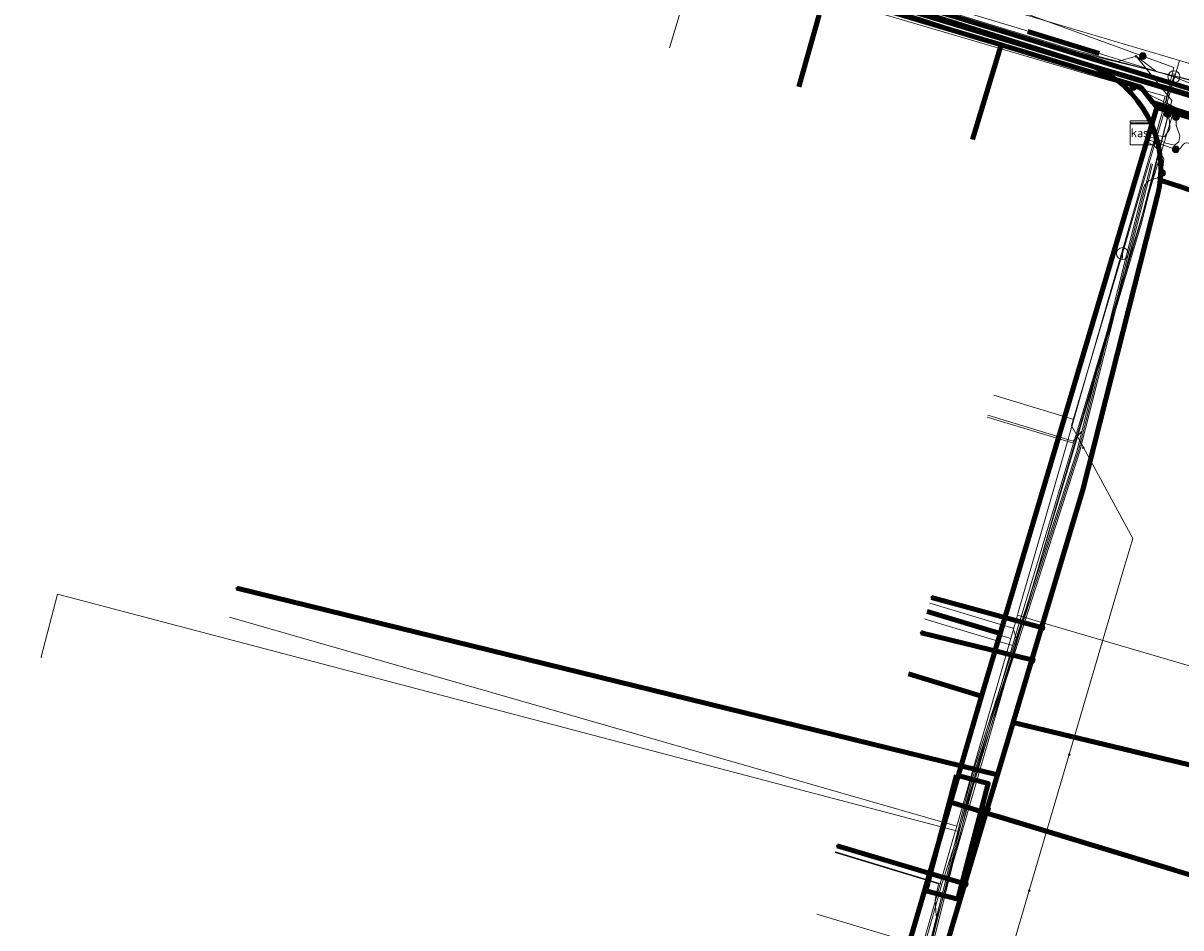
# Model space of a CAD drawing. Extents: x 152558 to 154479, y 462974 to 463683.
# Tile 522 of 638: x 153955 to 153993, y 463363 to 463393. Entities that reach past the tile are written whole.
import ezdxf
from ezdxf.enums import TextEntityAlignment as Align
from ezdxf.lldxf.tags import DXFTag

# ---------------------------------------------------------------- set-up
doc = ezdxf.new("R2010")
doc.units = 0
doc.header["$LTSCALE"] = 0.2
doc.layers.get('0').update_dxf_attribs({"linetype": 'CONTINUOUS'})
for name, color, linetype, lineweight in [('B-RO-KL-DATA_COAXIAAL_17_ZIGGO BV-G', 90, 'KL-DATA-N', 18), ('B-RO-KL-DATA_COAXIAAL_7_ZIGGO BV-G', 90, 'KL-DATA-N', 18), ('B-RO-KL-DATA_DUCT_ZIGGO BV-G', 90, 'CONTINUOUS', 100), ('B-RO-KL-DATA_EUROFIBER NEDERLAND BV-G', 90, 'KL-DATA-N', 18), ('B-RO-KL-DATA_HULPSTUK_EUROFIBER NEDERLAND BV-S', 90, 'CONTINUOUS', 25), ('B-RO-KL-DATA_HULPSTUK_KPN BV-S', 90, 'CONTINUOUS', 25), ('B-RO-KL-DATA_KABELBED_KPN BV-G', 90, 'CONTINUOUS', 100), ('B-RO-KL-DATA_KABELBED_ZIGGO BV-G', 90, 'CONTINUOUS', 100), ('B-RO-KL-DATA_MANTELBUIS_PVC_1_KPN BV-G', 90, 'CONTINUOUS', 100), ('B-RO-KL-DATA_MANTELBUIS_ZIGGO BV-G', 90, 'CONTINUOUS', 100), ('B-RO-KL-DATA_REGGEFIBER OPERATOR BV-G', 90, 'KL-DATA-N', 18), ('B-RO-KL-ET_LS_400 V_STEDIN NETBEHEER BV-G', 190, 'KL-LS-N', 18), ('B-RO-KL-ET_LS_HULPSTUK_STEDIN NETBEHEER BV-S', 190, 'CONTINUOUS', 25), ('B-RO-KL-ET_LS_MANTELBUIS_PVC_125_STEDIN NETBEHEER BV-G', 190, 'CONTINUOUS', 100), ('B-RO-KL-GAS_LD_HULPSTUK_STEDIN NETBEHEER BV-S', 50, 'CONTINUOUS', 25), ('B-RO-KL-GAS_LD_MANTELBUIS_ASBESTCEMENT_292_STEDIN NETBEHEER BV-G', 50, 'CONTINUOUS', 100), ('B-RO-KL-GAS_LD_PE_32_0.1 BAR_STEDIN NETBEHEER BV-G', 50, 'KL-GAS-LD-N', 18), ('B-RO-KL-GAS_LD_PE_40_0.1 BAR_STEDIN NETBEHEER BV-G', 50, 'KL-GAS-LD-N', 18), ('B-RO-KL-GAS_LD_PVC_110_0.1 BAR_STEDIN NETBEHEER BV-G', 50, 'KL-GAS-LD-N', 18), ('B-RO-KL-GAS_LD_PVC_160_0.1 BAR_STEDIN NETBEHEER BV-G', 50, 'KL-GAS-LD-N', 18), ('B-RO-KL-GAS_LD_PVC_63_0.1 BAR_STEDIN NETBEHEER BV-G', 50, 'KL-GAS-LD-N', 18), ('B-RO-KL-WATER_150_VITENS-G', 170, 'KL-WATER-N', 18), ('B-RO-KL-WATER_HULPSTUK_VITENS-S', 170, 'CONTINUOUS', 25)]:
    doc.layers.add(name, color=color, linetype=linetype, lineweight=lineweight)
doc.styles.add('NLCS-ISO', font='NLCS-ISO.ttf')
tags = doc.linetypes.add('KL-DATA-N', pattern='A,4,-1,[101,NLCS.SHX,S=0.5,R=0,X=0,Y=0],-1,4,-1,["D",Standard,S=1,R=0,X=-0.25,Y=-0.5],-1.5', length=12.5).pattern_tags.tags
tags[18] = DXFTag(74, 10)
tags = doc.linetypes.add('KL-GAS-LD-N', pattern='A,4,-1,[69,NLCS.SHX,S=0.5,R=0,X=0,Y=0],-1,4,-1,["L",Standard,S=1,R=0,X=0.25,Y=-0.5],-2', length=13).pattern_tags.tags
tags[18] = DXFTag(74, 10)
tags = doc.linetypes.add('KL-LS-N', pattern='A,4,-1,[103,NLCS.SHX,S=0.75,R=0,X=0,Y=0],-1,4,-1,["L",Standard,S=1,R=0,X=0,Y=-0.5],-2', length=13).pattern_tags.tags
tags[18] = DXFTag(74, 10)
doc.linetypes.add('KL-WATER-N', pattern='A,7,-0.5,[168,NLCS.SHX,S=0.75,R=0,X=0.75,Y=0],-2', length=9.5)

# ---------------------------------------------------------------- blocks, each defined once
blk = doc.blocks.new('SKL-WTB_HULP_T STUK-SO')
at = {"color": 0, "linetype": 'ByBlock', "lineweight": 18}
blk.add_circle((0, 0), 1, dxfattribs=at)
at = {"color": 0, "linetype": 'ByBlock', "lineweight": -2, "style": 'NLCS-ISO'}
blk.add_text('T', height=1, dxfattribs=at).set_placement((0, 0), align=Align.MIDDLE_CENTER)
at = {"color": 0, "linetype": 'ByBlock', "lineweight": 18, "style": 'NLCS-ISO', "flags": 1}
for tag, p in [('TYPE', (1.5, 0)), ('LABEL', (1.5, -1.5)), ('OMSCHRIJVING', (1.5, -3))]:
    blk.add_attdef(tag, p, '', height=1, dxfattribs=at)
blk = doc.blocks.new('SKL-WTB_HULP_MOF-SO')
at = {"linetype": 'ByBlock', "lineweight": 18}
h = blk.add_hatch(color=0, dxfattribs=at)
h.dxf.hatch_style = 1
h.paths.add_polyline_path([(-0.5625, 0, 1), (0.5625, 0, 1)])
at = {"color": 0, "linetype": 'ByBlock', "lineweight": 18}
blk.add_circle((0, 0), 0.5625, dxfattribs=at)
at = {"color": 0, "linetype": 'ByBlock', "lineweight": 18, "style": 'NLCS-ISO', "flags": 1}
for tag, p in [('TYPE', (1.5, 0)), ('LABEL', (1.5, -1.5)), ('OMSCHRIJVING', (1.5, -3))]:
    blk.add_attdef(tag, p, '', height=1, dxfattribs=at)
blk = doc.blocks.new('SKL-WTB_HULP_KAST-SO')
at = {"color": 0, "linetype": 'ByBlock', "lineweight": 18}
for points in [[(-2, 2), (2, 2), (2, 1.68), (-2, 1.68)], [(-2, 1.52), (2, 1.52), (2, -2), (-2, -2)]]:
    blk.add_lwpolyline(points, close=True, dxfattribs=at)
at = {"color": 0, "linetype": 'ByBlock', "lineweight": 18, "style": 'NLCS-ISO'}
blk.add_text('kast', height=1.5, dxfattribs=at).set_placement((0, 0), align=Align.MIDDLE_CENTER)
at = {"color": 0, "linetype": 'ByBlock', "lineweight": 18, "style": 'NLCS-ISO', "flags": 1}
for tag, p in [('TYPE', (2.5, 0)), ('LABEL', (2.5, -1.5)), ('OMSCHRIJVING', (2.5, -3))]:
    blk.add_attdef(tag, p, '', height=1, dxfattribs=at)
blk = doc.blocks.new('SKL-WTB_HULP_AFSLUITER-SO')
at = {"color": 0, "linetype": 'ByBlock', "lineweight": 18}
blk.add_lwpolyline([(0, 0.8), (0, -0.8)], dxfattribs=at)
blk.add_circle((0, 0), 1, dxfattribs=at)
at = {"color": 0, "linetype": 'ByBlock', "lineweight": 18, "style": 'NLCS-ISO', "flags": 1}
for tag, p in [('TYPE', (1.5, 0)), ('LABEL', (1.5, -1.5)), ('OMSCHRIJVING', (1.5, -3))]:
    blk.add_attdef(tag, p, '', height=1, dxfattribs=at)
blk = doc.blocks.new('SKL-WTB_HULP_OVERIG-SO')
at = {"color": 0, "linetype": 'ByBlock', "lineweight": 18}
for points in [[(-0.14, 0.14), (0.14, -0.14)], [(0.14, 0.14), (-0.14, -0.14)]]:
    blk.add_lwpolyline(points, dxfattribs=at)
at = {"color": 0, "linetype": 'ByBlock', "lineweight": 18, "style": 'NLCS-ISO', "flags": 1}
for tag, p in [('TYPE', (1.5, 0)), ('LABEL', (1.5, -1.5)), ('OMSCHRIJVING', (1.5, -3))]:
    blk.add_attdef(tag, p, '', height=1, dxfattribs=at)

msp = doc.modelspace()

# ---------------------------------------------------------------- linework, layer by layer
at = {"layer": 'B-RO-KL-DATA_COAXIAAL_17_ZIGGO BV-G', "flags": 128}
for points in [[(153911.525, 463414.117), (153911.88, 463414.031), (153912.048, 463414.728), (153914.583, 463414.075), (153916.139, 463413.623), (153916.24, 463413.567), (153916.259, 463413.644), (153916.307, 463413.842), (153917.919, 463413.275), (153918.539, 463413.057), (153928.61, 463410.465), (153940.923, 463406.507), (153963.402, 463400.27), (153990.431, 463392.045), (154000, 463389.267), (154002.777, 463388.445), (154004.061, 463388.065), (154004.077, 463388.068), (154004.593, 463387.907), (154023.483, 463382.031), (154060.934, 463370.381), (154063.17, 463368.967), (154063.466, 463368.877), (154065.66, 463368.209), (154071.532, 463366.42), (154074.522, 463365.509), (154076.338, 463364.762), (154092.227, 463358.229), (154098.608, 463355.606), (154101.477, 463354.426), (154135.788, 463340.319), (154140.154, 463338.524), (154143.842, 463337.007), (154144.954, 463336.55), (154146.358, 463336.128), (154153.347, 463335.311), (154160.381, 463335.067), (154167.181, 463335.385), (154167.411, 463335.396), (154168.811, 463335.576), (154168.413, 463334.85), (154168.17, 463334.406), (154168.055, 463334.197), (154167.746, 463333.633), (154167.455, 463333.103), (154167.402, 463333.006), (154167.318, 463332.853), (154167.079, 463332.418), (154166.84, 463331.982), (154167.495, 463331.589), (154167.996, 463331.289), (154168.335, 463331.085), (154168.284, 463330.999)], [(153911.525, 463414.117), (153911.88, 463414.031), (153912.048, 463414.728), (153914.583, 463414.075), (153916.139, 463413.623), (153916.24, 463413.567), (153916.259, 463413.644), (153916.307, 463413.842), (153917.919, 463413.275), (153918.539, 463413.057), (153928.61, 463410.465), (153940.923, 463406.507), (153963.402, 463400.27), (153990.431, 463392.045), (154000, 463389.267), (154002.777, 463388.445), (154004.061, 463388.065), (154004.077, 463388.068), (154004.593, 463387.907), (154023.483, 463382.031), (154021.587, 463375.626), (154028.285, 463373.589), (154034.504, 463371.697), (154038.134, 463370.593), (154034.658, 463358.848), (154033.98, 463359.049)], [(153911.525, 463414.117), (153911.88, 463414.031), (153912.048, 463414.728), (153914.583, 463414.075), (153916.139, 463413.623), (153916.24, 463413.567), (153916.259, 463413.644), (153916.307, 463413.842), (153917.919, 463413.275), (153918.539, 463413.057), (153920.485, 463412.373), (153923.692, 463411.245), (153925.205, 463410.713), (153928.395, 463409.591), (153929.841, 463409.175), (153940.803, 463406.022), (153945.618, 463404.804), (153952.322, 463402.633), (153952.273, 463402.55), (153956.959, 463401.132), (153957.795, 463400.861), (153958.563, 463400.646), (153962.856, 463399.347), (153964.294, 463398.912), (153965, 463398.698), (153968.689, 463397.581), (153969.613, 463397.301), (153974.463, 463395.834), (153976.623, 463395.18), (153981.275, 463393.772), (153981.421, 463394.254), (153981.507, 463394.537), (153987.351, 463392.768), (153992.016, 463391.356), (153992.42, 463390.847), (153992.555, 463390.676), (153988.832, 463378.276), (153987.315, 463373.1), (153986.701, 463371.007), (153985.662, 463367.463), (153985.154, 463365.729), (153983.41, 463359.781), (153983.131, 463358.828), (153981.552, 463353.442)]]:
    msp.add_lwpolyline(points, dxfattribs=at)
at = {"layer": 'B-RO-KL-DATA_COAXIAAL_7_ZIGGO BV-G', "flags": 128}
for points in [[(153981.552, 463353.442), (153983.131, 463358.828), (153983.41, 463359.781), (153985.154, 463365.729), (153985.662, 463367.463), (153986.701, 463371.007), (153987.315, 463373.1), (153988.832, 463378.276), (153992.555, 463390.676), (153992.42, 463390.847), (153992.016, 463391.356), (153987.351, 463392.768), (153986.395, 463389.61)], [(153981.552, 463353.442), (153983.131, 463358.828), (153983.41, 463359.781), (153985.154, 463365.729), (153985.662, 463367.463), (153986.701, 463371.007), (153987.315, 463373.1), (153984.884, 463373.839)], [(153981.552, 463353.442), (153983.131, 463358.828), (153983.41, 463359.781), (153985.154, 463365.729), (153985.662, 463367.463), (153986.701, 463371.007), (153986.064, 463371.201), (153984.261, 463371.75)]]:
    msp.add_lwpolyline(points, dxfattribs=at)
at = {"layer": 'B-RO-KL-DATA_DUCT_ZIGGO BV-G', "flags": 128}
for points in [[(154060.934, 463370.381), (154023.483, 463382.031), (154004.593, 463387.907), (154004.061, 463388.065), (154002.777, 463388.445), (153990.431, 463392.045), (153963.402, 463400.27), (153940.923, 463406.507), (153928.61, 463410.465)], [(153928.61, 463410.465), (153940.923, 463406.507), (153963.402, 463400.27), (153990.431, 463392.045), (154002.777, 463388.445), (154004.061, 463388.065), (154004.593, 463387.907), (154023.483, 463382.031), (154060.934, 463370.381)], [(154060.934, 463370.381), (154023.483, 463382.031), (154004.593, 463387.907), (154004.061, 463388.065), (154002.777, 463388.445), (153990.431, 463392.045), (153963.402, 463400.27), (153940.923, 463406.507), (153928.61, 463410.465)], [(153928.61, 463410.465), (153940.923, 463406.507), (153963.402, 463400.27), (153990.431, 463392.045), (154002.777, 463388.445), (154004.061, 463388.065), (154004.593, 463387.907), (154023.483, 463382.031), (154060.934, 463370.381)], [(154060.934, 463370.381), (154023.483, 463382.031), (154004.593, 463387.907), (154004.061, 463388.065), (154002.777, 463388.445), (153990.431, 463392.045), (153963.402, 463400.27), (153940.923, 463406.507), (153928.61, 463410.465)], [(154060.934, 463370.381), (154023.483, 463382.031), (154004.593, 463387.907), (154004.061, 463388.065), (154002.777, 463388.445), (153990.431, 463392.045), (153963.402, 463400.27), (153940.923, 463406.507), (153928.61, 463410.465)], [(154060.934, 463370.381), (154023.483, 463382.031), (154004.593, 463387.907), (154004.061, 463388.065), (154002.777, 463388.445), (153990.431, 463392.045), (153963.402, 463400.27), (153940.923, 463406.507), (153928.61, 463410.465)], [(154060.934, 463370.381), (154023.483, 463382.031), (154004.593, 463387.907), (154004.061, 463388.065), (154002.777, 463388.445), (153990.431, 463392.045), (153963.402, 463400.27), (153940.923, 463406.507), (153928.61, 463410.465)], [(153928.61, 463410.465), (153940.923, 463406.507), (153963.402, 463400.27), (153990.431, 463392.045), (154002.777, 463388.445), (154004.061, 463388.065), (154004.593, 463387.907), (154023.483, 463382.031), (154060.934, 463370.381)], [(154060.934, 463370.381), (154023.483, 463382.031), (154004.593, 463387.907), (154004.061, 463388.065), (154002.777, 463388.445), (153990.431, 463392.045), (153963.402, 463400.27), (153940.923, 463406.507), (153928.61, 463410.465)], [(154061.164, 463371.147), (154024.333, 463382.643), (154005.078, 463388.653), (154002.777, 463388.445), (154000.566, 463388.245), (154000.494, 463388.267), (153992.555, 463390.676), (153992.42, 463390.847), (153992.016, 463391.356), (153987.351, 463392.768), (153981.507, 463394.537), (153981.421, 463394.254), (153980.161, 463394.606), (153958.563, 463400.646), (153952.273, 463402.55), (153952.322, 463402.633), (153945.618, 463404.804), (153940.803, 463406.022), (153929.841, 463409.175)], [(154061.164, 463371.147), (154024.333, 463382.643), (154005.078, 463388.653), (154002.777, 463388.445), (154000.566, 463388.245), (154000.494, 463388.267), (153992.555, 463390.676), (153992.42, 463390.847), (153992.016, 463391.356), (153987.351, 463392.768), (153981.507, 463394.537), (153981.421, 463394.254), (153980.161, 463394.606), (153958.563, 463400.646), (153952.273, 463402.55), (153952.322, 463402.633), (153945.618, 463404.804), (153940.803, 463406.022), (153929.841, 463409.175)], [(154061.164, 463371.147), (154024.333, 463382.643), (154005.078, 463388.653), (154002.777, 463388.445), (154000.566, 463388.245), (154000.494, 463388.267), (153992.555, 463390.676), (153992.42, 463390.847), (153992.016, 463391.356), (153987.351, 463392.768), (153981.507, 463394.537), (153981.421, 463394.254), (153980.161, 463394.606), (153958.563, 463400.646), (153952.273, 463402.55), (153952.322, 463402.633), (153945.618, 463404.804), (153940.803, 463406.022), (153929.841, 463409.175)]]:
    msp.add_lwpolyline(points, dxfattribs=at)
at = {"layer": 'B-RO-KL-DATA_EUROFIBER NEDERLAND BV-G', "flags": 128}
for points in [[(153468.28, 463410.709), (153474.1, 463405.3), (153477.2, 463402), (153482.8, 463396.5), (153483.4, 463396.1), (153484.5, 463395.7), (153485.1, 463395.1), (153485.4, 463394.6), (153489.3, 463383.7), (153490.1, 463382.6), (153492.1, 463377.5), (153494.9, 463369), (153496.7, 463364.6), (153498.9, 463358.9), (153501, 463356.3), (153505.1, 463353.7), (153510.5, 463352.7), (153530.4, 463349.1), (153532.5, 463348.3), (153547.9, 463345.7), (153551.9, 463346.5), (153555.7, 463348.2), (153557.3, 463348.2), (153558.5, 463347.8), (153559.2, 463347.2), (153560.9, 463345.6), (153561.7, 463345), (153561.8, 463344.9), (153568.5, 463352.7), (153576.9, 463362.5), (153578.8, 463365), (153584.8, 463371.9), (153585.8, 463373.1), (153593.1, 463375.7), (153602.2, 463379), (153603.8, 463379.4), (153605.2, 463379.4), (153609.1, 463378.7), (153626, 463375.8), (153642.2, 463372.7), (153655.9, 463370.3), (153658, 463369.7), (153659.2, 463368.7), (153659.9, 463368.7), (153667.9, 463367.3), (153668.5, 463367.2), (153668.8, 463368.3), (153670, 463374.4), (153671.1, 463375.4), (153672.1, 463376.5), (153672.6, 463378.9), (153676.2, 463398.8), (153679.2, 463403.2), (153680.4, 463405.6), (153682.6, 463410.3), (153684.2, 463415.8), (153686.1, 463425.6), (153688.2, 463439.2), (153691.7, 463458.3), (153692.5, 463459.2), (153694.5, 463469.3), (153695, 463472.5), (153695.6, 463473), (153696.8, 463473.3), (153714.4, 463468.6), (153734.1, 463463.4), (153764.6, 463455.2), (153795.3, 463447.1), (153824.6, 463439.2), (153850.3, 463432.5), (153853.5, 463431.6), (153854.6, 463431.1), (153855.6, 463430.2), (153856.9, 463429.6), (153858.6, 463429.2), (153862.3, 463428.3), (153862.8, 463428.3), (153863.4, 463428.4), (153864.6, 463428.2), (153865.4, 463427.8), (153867.6, 463427.3), (153869.5, 463426.7), (153870.3, 463426.8), (153872.6, 463426.9), (153881.5, 463424.5), (153892.7, 463421.2), (153908.9, 463416.3), (153914.4, 463414.6), (153916.7, 463413.8), (153917.9, 463413.7), (153924.7, 463411.6), (153925.7, 463411.2), (153926.3, 463411), (153927, 463410.3), (153937.8, 463407.2), (153962.3, 463400.1), (153977.3, 463395.5), (153980.3, 463394.8), (153982.6, 463394.8), (153989.8, 463392.6), (153994, 463391.5), (154002.9, 463388.7), (154017.2, 463384.4), (154040.4, 463377.4), (154061, 463371.2), (154063.8, 463370.2), (154064.9, 463369.4), (154072.3, 463366.7), (154077.4, 463364.9), (154077.8, 463364.4), (154078.3, 463363.6), (154083.9, 463361.2), (154085.3, 463360), (154131.3, 463340.4), (154133.3, 463339.8), (154135, 463340.5), (154137.2, 463340.5), (154195.5, 463339), (154196.5, 463338.8), (154205.1, 463318.8), (154207.907, 463314.948), (154215.408, 463306.208), (154238.158, 463279.967), (154239.892, 463278.39), (154243.9, 463273.8), (154244.9, 463273.2), (154246.4, 463273.4), (154247.978, 463272.872), (154250.1, 463272.8), (154252.7, 463273.5), (154255.6, 463274.8), (154256.5, 463274.3)], [(153468.28, 463410.709), (153474.1, 463405.3), (153477.2, 463402), (153482.8, 463396.5), (153483.4, 463396.1), (153484.5, 463395.7), (153485.1, 463395.1), (153485.4, 463394.6), (153489.3, 463383.7), (153490.1, 463382.6), (153492.1, 463377.5), (153494.9, 463369), (153496.7, 463364.6), (153498.9, 463358.9), (153501, 463356.3), (153505.1, 463353.7), (153530.4, 463349.1), (153532.5, 463348.3), (153547.9, 463345.7), (153551.9, 463346.5), (153555.7, 463348.2), (153557.3, 463348.2), (153558.5, 463347.8), (153560.9, 463345.6), (153561.7, 463345), (153561.8, 463344.9), (153576.9, 463362.5), (153578.8, 463365), (153584.8, 463371.9), (153585.8, 463373.1), (153602.2, 463379), (153603.8, 463379.4), (153605.2, 463379.4), (153626, 463375.8), (153642.2, 463372.7), (153655.9, 463370.3), (153658, 463369.7), (153659.2, 463368.7), (153659.9, 463368.7), (153668.5, 463367.2), (153668.8, 463368.3), (153670, 463374.4), (153671.1, 463375.4), (153672.1, 463376.5), (153672.6, 463378.9), (153676.2, 463398.8), (153679.2, 463403.2), (153682.6, 463410.3), (153684.2, 463415.8), (153686.1, 463425.6), (153688.2, 463439.2), (153691.7, 463458.3), (153692.5, 463459.2), (153694.5, 463469.3), (153695, 463472.5), (153695.6, 463473), (153696.8, 463473.3), (153734.1, 463463.4), (153764.6, 463455.2), (153795.3, 463447.1), (153824.6, 463439.2), (153850.3, 463432.5), (153853.5, 463431.6), (153854.6, 463431.1), (153855.6, 463430.2), (153856.9, 463429.6), (153858.6, 463429.2), (153862.3, 463428.3), (153863.4, 463428.4), (153864.6, 463428.2), (153865.4, 463427.8), (153867.6, 463427.3), (153869.5, 463426.7), (153872.6, 463426.9), (153881.5, 463424.5), (153892.7, 463421.2), (153914.4, 463414.6), (153916.7, 463413.8), (153917.9, 463413.7), (153924.7, 463411.6), (153925.7, 463411.2), (153926.3, 463411), (153927, 463410.3), (153962.3, 463400.1), (153977.3, 463395.5), (153980.3, 463394.8), (153982.6, 463394.8), (153989.8, 463392.6), (153991.256, 463392.215), (153991.86, 463392.39)], [(154016.8, 463312), (153994.745, 463308.89), (153993.681, 463305.321), (153987.622, 463306.875), (153978.649, 463309.505), (153975.017, 463312.518), (153970.509, 463313.95), (153970.101, 463314.146), (153970.667, 463315.034), (153972.558, 463321.404), (153972.757, 463322.08), (153973.3, 463323.2), (153979.1, 463342.6), (153985.5, 463364.6), (153989.2, 463377.4), (153992, 463386.8), (153993.058, 463390.909), (153991.86, 463392.39), (153992.552, 463391.876), (153994, 463391.5), (154001.7, 463389.1), (154062.3, 463370.7), (154063.8, 463370.2), (154064.9, 463369.4), (154072.3, 463366.7), (154077.4, 463364.9), (154078.3, 463363.6), (154083.9, 463361.2), (154085.3, 463360), (154131.3, 463340.4), (154133.3, 463339.8), (154135, 463340.5), (154137.2, 463340.5), (154195.5, 463339), (154196.5, 463338.8), (154202.5, 463324.4), (154205.1, 463318.8), (154207.9, 463314.9), (154238.2, 463280), (154240.1, 463278.2), (154243.9, 463273.8), (154244.9, 463273.2), (154246.4, 463273.4), (154248.2, 463272.9), (154250.1, 463272.8), (154252.7, 463273.5), (154255.6, 463274.8), (154256.5, 463274.3)], [(153970.101, 463314.146), (153970.667, 463315.034), (153972.558, 463321.404), (153972.757, 463322.08), (153973.34, 463323.237), (153979.147, 463342.614), (153984.644, 463361.467), (153986.393, 463367.926), (153989.217, 463377.369), (153992.041, 463386.813), (153993.058, 463390.909), (153991.86, 463392.39)], [(153991.86, 463392.39), (153992.552, 463391.876), (153994, 463391.5), (154063.82, 463370.18), (154064.92, 463369.38), (154072.32, 463366.68), (154077.42, 463364.88), (154078.32, 463363.58), (154083.92, 463361.18), (154085.32, 463359.98), (154131.32, 463340.38), (154133.32, 463339.78), (154135.02, 463340.48), (154137.22, 463340.48), (154195.52, 463338.98), (154196.52, 463338.78), (154202.567, 463324.366), (154205.12, 463318.78), (154207.927, 463314.928), (154238.178, 463279.947), (154240.12, 463278.18), (154243.92, 463273.78), (154244.92, 463273.18), (154246.42, 463273.38), (154248.22, 463272.88), (154250.12, 463272.78), (154252.72, 463273.48), (154255.62, 463274.78), (154256.52, 463274.28)]]:
    msp.add_lwpolyline(points, dxfattribs=at)
at = {"layer": 'B-RO-KL-DATA_KABELBED_KPN BV-G', "flags": 128}
for points in [[(153928.755, 463411.356), (153928.824, 463411.339), (153963.448, 463400.57), (153963.504, 463400.552), (153963.627, 463400.514), (153967.265, 463399.364), (153990.43, 463392.044)], [(154023.609, 463382.108), (154005.742, 463387.591), (153990.5, 463392.268), (153963.504, 463400.552), (153963.479, 463400.56), (153963.448, 463400.57), (153953.21, 463403.789)], [(154006.326, 463387.263), (154005.932, 463387.382), (154000.382, 463389.05), (154000, 463389.164), (153990.43, 463392.044)], [(153990.43, 463392.044), (153990.714, 463391.909), (153990.985, 463391.751), (153991.241, 463391.57), (153991.482, 463391.368), (153991.704, 463391.146), (153991.907, 463390.907), (153992.089, 463390.651), (153992.249, 463390.38), (153992.385, 463390.097), (153992.496, 463389.804), (153992.582, 463389.502), (153992.643, 463389.193), (153992.677, 463388.881), (153992.684, 463388.567), (153992.665, 463388.254), (153992.665, 463388.253)], [(153992.665, 463388.253), (153992.629, 463387.994), (153992.574, 463387.737), (153990.076, 463377.9), (153988.701, 463373.301), (153988.377, 463372.215), (153987.751, 463370.124), (153987.751, 463370.123)], [(153992.665, 463388.254), (153993.386, 463388.012), (153999.126, 463386.002), (154000, 463385.693), (154001.294, 463385.237), (154001.294, 463385.237)], [(153986.887, 463367.233), (153987.228, 463368.372), (153987.228, 463368.372), (153961.81, 463374.611)], [(153988.701, 463373.301), (153985.029, 463374.303)], [(153988.377, 463372.215), (153984.675, 463373.125)], [(153987.751, 463370.123), (153987.228, 463368.372), (153986.887, 463367.233), (153986.139, 463364.732), (153983.496, 463355.889)], [(154002.24, 463366.044), (154000, 463366.585), (153999.334, 463366.747), (153993.833, 463368.663), (153987.751, 463370.124), (153987.751, 463370.124)], [(153988.12, 463370.035), (153992.981, 463368.867)], [(153986.139, 463364.732), (153981.876, 463366)]]:
    msp.add_lwpolyline(points, dxfattribs=at)
at = {"layer": 'B-RO-KL-DATA_KABELBED_ZIGGO BV-G', "flags": 128}
for points in [[(154002.777, 463388.445), (153990.431, 463392.045), (153963.402, 463400.27), (153940.923, 463406.507), (153928.61, 463410.465), (153918.539, 463413.057)], [(153981.421, 463394.254), (153981.507, 463394.537), (153987.351, 463392.768)], [(153981.275, 463393.772), (153980.591, 463391.367)], [(153987.351, 463392.768), (153986.395, 463389.61)], [(153987.351, 463392.768), (153992.016, 463391.356), (153992.42, 463390.847)], [(153992.555, 463390.676), (153987.315, 463373.1)], [(154000.494, 463388.267), (153992.42, 463390.847)], [(153992.42, 463390.847), (153992.555, 463390.676)], [(153992.555, 463390.676), (154000.494, 463388.267)], [(153984.884, 463373.839), (153987.315, 463373.1)], [(153987.315, 463373.1), (153986.701, 463371.007)], [(153984.261, 463371.75), (153986.701, 463371.007)], [(153986.701, 463371.007), (153985.662, 463367.463)], [(153985.662, 463367.463), (153983.41, 463359.781)], [(153999.097, 463363.384), (153985.662, 463367.463)]]:
    msp.add_lwpolyline(points, dxfattribs=at)
at = {"layer": 'B-RO-KL-DATA_MANTELBUIS_PVC_1_KPN BV-G', "flags": 128}
msp.add_lwpolyline([(153988.12, 463370.035), (153992.981, 463368.867)], dxfattribs=at)
at = {"layer": 'B-RO-KL-DATA_MANTELBUIS_ZIGGO BV-G', "flags": 128}
for points in [[(153992.622, 463390.656), (154000, 463388.417), (153992.651, 463390.745)], [(153992.622, 463390.656), (154000, 463388.417), (153992.651, 463390.745)], [(153993.122, 463365.198), (153987.187, 463367)]]:
    msp.add_lwpolyline(points, dxfattribs=at)
at = {"layer": 'B-RO-KL-DATA_REGGEFIBER OPERATOR BV-G', "flags": 128}
for points in [[(153913.026, 463588.512), (153917.76, 463582.722), (153919.9, 463579.922), (153924.934, 463573.097), (153927.032, 463570.267), (153933.653, 463560.089), (153933.956, 463559.624), (153934.595, 463558.796), (153937.716, 463554.144), (153938.807, 463552.275), (153943.634, 463544.003), (153947.383, 463537.578), (153951.323, 463530.823), (153953.389, 463527.284), (153957.224, 463520.71), (153957.853, 463519.633), (153960.041, 463515.881), (153962.853, 463511.062), (153963.464, 463508.781), (153963.928, 463507.049), (153963.644, 463504.785), (153962.325, 463498.485), (153961.455, 463494.997), (153960.239, 463491.303), (153958.397, 463483.786), (153957.944, 463479.606), (153954.985, 463469.052), (153954.244, 463465.148), (153952.646, 463458.358), (153950.63, 463450.133), (153949.515, 463446.123), (153948.072, 463437.827), (153948.288, 463436.438), (153948.3, 463434.376), (153940.971, 463408.585), (153940.791, 463406.717), (153943.917, 463405.672), (153971.356, 463397.31), (153978.673, 463395.463), (153980.116, 463395.147), (153991.663, 463391.417), (153993.633, 463390.453), (153994.742, 463390.094), (154001.128, 463388.088), (154001.433, 463388.121), (154003.47, 463388.264), (154020.522, 463383.048), (154027.112, 463381.043), (154033.511, 463379.079), (154061.449, 463370.399), (154064.988, 463369.251), (154070.922, 463367.467), (154071.858, 463367.076), (154075.578, 463364.2), (154086.819, 463361.31), (154106.391, 463351.737), (154132.83, 463340.54), (154137.035, 463338.803), (154137.709, 463338.569), (154138.277, 463338.371), (154144.3, 463334.72), (154145.009, 463333.632), (154146.493, 463332.615), (154147.287, 463331.526), (154147.807, 463330.658), (154150.955, 463329.127), (154158.381, 463325.878), (154163.778, 463321.905), (154165.175, 463321.095), (154199.219, 463301.799), (154200.484, 463300.773), (154200.571, 463300.703), (154200.751, 463300.405), (154202.614, 463298.367), (154204.327, 463296.233), (154206.144, 463293.969), (154208.533, 463292.484), (154210.327, 463290.627), (154214.051, 463287.018), (154216.8, 463284.074), (154220.134, 463280.74), (154224.551, 463278.522), (154230.35, 463272.055), (154233.354, 463268.951), (154237.519, 463264.418), (154238.083, 463263.804), (154240.863, 463260.285), (154247.202, 463252.446), (154251.117, 463247.66), (154253.437, 463245.444), (154256.055, 463242.323), (154262.177, 463235.067), (154264.7, 463231.812), (154270.615, 463224.492), (154271.487, 463223.729), (154274.37, 463220.367), (154276.645, 463217.464), (154276.595, 463217.282), (154277.779, 463215.646), (154282.304, 463211.067), (154289.107, 463203.391), (154289.983, 463202.227), (154293.428, 463198.113), (154296.69, 463194.483), (154300.357, 463189.855), (154305.54, 463183.689), (154307.739, 463180.917), (154307.896, 463180.72), (154313.53, 463173.874), (154313.622, 463173.741), (154316.339, 463170.504), (154320.528, 463165.57), (154322.36, 463163.464), (154324.992, 463160.503), (154326.192, 463158.752), (154329.288, 463154.993), (154331.805, 463152.468), (154333.713, 463149.321), (154334.283, 463148.44), (154334.541, 463147.292), (154334.812, 463147.033), (154329.172, 463139.667), (154323.933, 463133.834), (154323.157, 463133.017), (154321.935, 463131.325), (154318.633, 463125.879), (154317.325, 463123.722), (154314.87, 463119.347), (154310.957, 463111.007), (154310.969, 463111.017), (154309.104, 463106.328), (154306.068, 463098.881), (154304.322, 463094.507), (154301.175, 463084.112), (154300.364, 463081.57), (154299.19, 463076.336), (154297.502, 463066.468), (154295.862, 463060.47), (154295.325, 463056.67), (154294.354, 463050.162), (154294.347, 463048.617), (154292.094, 463027.261), (154292.751, 463021.483), (154292.716, 463020.645), (154293.38, 463017.418), (154294.812, 463010.982), (154294.759, 463003.827), (154295.336, 463003.563), (154303.867, 463000.732), (154307.831, 463001.078), (154316.275, 463004.819), (154316.846, 463004.763), (154326.456, 462982.209)], [(153131, 463431.7), (153133.1, 463432.5), (153135.4, 463432.2), (153155.7, 463428.9), (153175.9, 463425.6), (153177.3, 463424.9), (153178, 463423.9), (153178.2, 463422.1), (153177.7, 463418.5), (153178.3, 463418.4), (153182.7, 463417.7), (153183.3, 463417.5), (153183.5, 463419), (153184.2, 463421.4), (153185.5, 463422.5), (153187.6, 463422.9), (153190, 463422.5), (153204.7, 463419.9), (153226.2, 463416), (153236.1, 463414.2), (153237.6, 463412.5), (153238.2, 463410.6), (153238.2, 463409.9), (153238.1, 463408.2), (153238.2, 463407.9), (153243.5, 463407), (153243.9, 463406.9), (153244.2, 463408.4), (153245.3, 463410.7), (153248.2, 463412.3), (153249.7, 463412.2), (153268.1, 463409), (153292.7, 463404.7), (153294.7, 463403.4), (153296.2, 463403.2), (153296.4, 463403.1), (153297.5, 463402.9), (153298.4, 463402.6), (153299.2, 463402.5), (153304.9, 463401.2), (153305.2, 463401.2), (153307.1, 463400.8), (153310.9, 463400.6), (153333.1, 463396.6), (153341.8, 463395.1), (153343.9, 463394.2), (153346.4, 463391.9), (153346.5, 463391.6), (153354.7, 463390.6), (153357.3, 463390.9), (153359.8, 463391.2), (153362.3, 463391.5), (153367.5, 463390.5), (153368.5, 463390.7), (153370.7, 463404.7), (153371.2, 463408.1), (153372.4, 463415.4), (153372.9, 463418.7), (153373.1, 463419.6), (153374.2, 463420), (153375.2, 463420.4), (153397.3, 463416.9), (153413.7, 463413.9), (153413.8, 463413.2), (153413.4, 463410.6), (153413.5, 463409.8), (153415.2, 463409.4), (153420.9, 463408.3), (153424.9, 463407.4), (153425.2, 463408), (153426.4, 463412), (153427.3, 463412.7), (153427.9, 463413.5), (153428.6, 463418.2), (153428.6, 463418.5), (153437.4, 463416.7), (153440.9, 463415.8), (153454.5, 463412.9), (153457.3, 463412.3), (153462.1, 463411.4), (153464.6, 463411), (153465.5, 463411.3), (153467, 463411.5), (153467.5, 463411.4), (153474.1, 463405.3), (153477.2, 463402), (153482.8, 463396.5), (153483.4, 463396.1), (153484.5, 463395.7), (153485.1, 463395.1), (153485.4, 463394.6), (153489.3, 463383.7), (153490.1, 463382.6), (153492.1, 463377.5), (153495, 463368.8), (153496.7, 463364.6), (153498.3, 463360.6), (153498.9, 463358.9), (153501, 463356.3), (153505.1, 463353.7), (153510.5, 463352.7), (153530.4, 463349.1), (153532.5, 463348.3), (153547.9, 463345.7), (153551.9, 463346.5), (153555.7, 463348.2), (153557.3, 463348.2), (153558.5, 463347.8), (153561.7, 463345), (153561.8, 463344.9), (153568.5, 463352.7), (153576.9, 463362.5), (153578.8, 463365), (153584.8, 463371.9), (153585.8, 463373.1), (153593.1, 463375.7), (153602.2, 463379), (153603.8, 463379.4), (153605.2, 463379.4), (153609.1, 463378.7), (153626, 463375.8), (153642.2, 463372.7), (153655.9, 463370.3), (153658, 463369.7), (153659.2, 463368.7), (153659.9, 463368.7), (153667.9, 463367.3), (153669, 463367.1), (153668.8, 463368.3), (153670, 463374.4), (153671.1, 463375.4), (153672.1, 463376.5), (153672.7, 463379.1), (153676.2, 463398.8), (153678.8, 463402.6), (153679.5, 463403.8), (153680.4, 463405.6), (153682.6, 463410.3), (153684.2, 463415.8), (153686.1, 463425.6), (153687.2, 463431.7), (153688.2, 463439.2), (153691.7, 463458.3), (153692.5, 463459.2), (153694.5, 463469.3), (153695, 463472.5), (153695.6, 463473), (153696.8, 463473.3), (153714.4, 463468.6), (153734.1, 463463.4), (153764.6, 463455.2), (153795.3, 463447.1), (153824.6, 463439.2), (153850.3, 463432.5), (153853.5, 463431.6), (153854.6, 463431.1), (153855.6, 463430.2), (153856.9, 463429.6), (153858.6, 463429.2), (153862.3, 463428.3), (153862.8, 463428.3), (153863.4, 463428.4), (153864.6, 463428.2), (153865.4, 463427.8), (153867.6, 463427.3), (153869.5, 463426.7), (153870.3, 463426.8), (153872.6, 463426.9), (153881.5, 463424.5), (153892.7, 463421.2), (153908.9, 463416.3), (153914.4, 463414.6), (153916.7, 463413.8), (153917.9, 463413.7), (153924.7, 463411.6), (153925.7, 463411.2), (153926.3, 463411), (153927, 463410.3), (153937.8, 463407.2), (153962.3, 463400.1), (153977.3, 463395.5), (153980.3, 463394.8), (153982.6, 463394.8), (153989.8, 463392.6), (153994, 463391.5), (154002.9, 463388.7), (154017.2, 463384.4), (154041, 463377.3), (154061, 463371.2), (154063.8, 463370.2), (154064.9, 463369.4), (154077.4, 463364.9), (154078.3, 463363.6), (154083.9, 463361.2), (154085.3, 463360), (154131.3, 463340.4), (154133.3, 463339.8), (154135, 463340.5), (154137.2, 463340.5), (154195.5, 463339), (154196.5, 463338.8), (154202.6, 463324.3), (154205.1, 463318.8), (154207.8, 463315.1), (154212, 463310.1), (154214, 463307.9), (154215.9, 463305.7), (154217.9, 463303.5), (154219.9, 463301.3), (154238, 463280.1), (154240.1, 463278.2), (154243.9, 463273.8), (154244.6, 463273), (154246.2, 463273.4), (154246.4, 463273.4), (154248.2, 463272.9), (154250.1, 463272.8), (154252.7, 463273.5), (154258.4, 463276.1), (154262.2, 463278.2), (154278.3, 463284.9), (154306.7, 463297.1), (154330.5, 463306.7), (154333.4, 463304.3), (154337.9, 463299.7), (154338.9, 463298.8), (154341.6, 463297.8), (154344.4, 463297.1), (154346.8, 463297), (154349.2, 463297.2), (154351.6, 463297.9), (154354.8, 463299.1), (154356, 463299.4), (154357.5, 463298.9), (154358.1, 463298.7), (154361.192, 463299.949)], [(153937.757, 463407.218), (153962.325, 463400.084), (153977.328, 463395.535), (153980.26, 463394.765), (153982.613, 463394.76), (153989.755, 463392.556), (153994.039, 463391.51), (154002.947, 463388.736), (154017.152, 463384.45), (154040.979, 463377.27), (154060.962, 463371.175), (154063.827, 463370.234), (154064.898, 463369.36), (154077.407, 463364.923), (154078.35, 463363.644), (154083.902, 463361.213), (154085.33, 463359.987), (154131.331, 463340.448), (154133.268, 463339.82), (154135.014, 463340.506), (154137.234, 463340.463), (154195.506, 463339.041), (154196.518, 463338.821), (154202.608, 463324.325), (154205.099, 463318.815), (154207.823, 463315.096), (154212, 463310.142), (154213.962, 463307.921), (154215.926, 463305.702), (154217.89, 463303.484), (154219.855, 463301.267), (154238.026, 463280.13), (154240.109, 463278.181), (154243.918, 463273.786), (154244.599, 463273.031)], [(153937.757, 463407.218), (153962.325, 463400.084), (153977.328, 463395.535), (153980.26, 463394.765), (153982.613, 463394.76), (153989.755, 463392.556), (153994.039, 463391.51), (154002.947, 463388.736), (154017.152, 463384.45), (154040.979, 463377.27), (154060.962, 463371.175), (154063.827, 463370.234), (154064.898, 463369.36), (154077.407, 463364.923), (154078.35, 463363.644), (154083.902, 463361.213), (154085.33, 463359.987), (154131.331, 463340.448), (154133.268, 463339.82)], [(153940.791, 463406.717), (153943.917, 463405.672), (153971.356, 463397.31), (153978.673, 463395.463), (153980.116, 463395.147), (153991.663, 463391.417), (153993.156, 463390.686)], [(153971.356, 463397.31), (153978.673, 463395.463), (153980.116, 463395.147), (153991.663, 463391.417), (153993.156, 463390.686), (153989.766, 463379.457)], [(153953.244, 463265.572), (153955.432, 463272.771), (153955.838, 463274.182), (153958.567, 463283.304), (153958.863, 463284.612), (153961.487, 463293.101), (153961.928, 463294.894), (153964.741, 463303.612), (153965.421, 463306.073), (153967.755, 463313.591), (153968.961, 463313.804), (153970.371, 463313.98), (153972.935, 463322.401), (153975.06, 463329.379), (153978.866, 463342.533), (153980.27, 463346.722), (153985.369, 463364.724), (153985.938, 463366.485), (153987.726, 463372.699), (153989.766, 463379.457), (153993.156, 463390.686)], [(153993.156, 463390.686), (153993.633, 463390.453), (153994.742, 463390.094), (154001.128, 463388.088), (154001.433, 463388.121), (154003.47, 463388.264), (154020.522, 463383.048), (154027.112, 463381.043), (154033.511, 463379.079), (154061.449, 463370.399), (154064.7, 463369.344)], [(153986.884, 463380.33), (153989.766, 463379.457)], [(153987.726, 463372.699), (153989.766, 463379.457)], [(153955.27, 463372.323), (153955.821, 463374.416), (153985.938, 463366.485)], [(153984.8, 463373.6), (153984.81, 463373.575)], [(153984.81, 463373.575), (153987.726, 463372.699)], [(153985.938, 463366.485), (153987.726, 463372.699)], [(153955.27, 463372.323), (153955.3, 463372.3)], [(153985.369, 463364.724), (153985.938, 463366.485)], [(153981.815, 463365.798), (153985.369, 463364.724)], [(153976.443, 463347.886), (153980.27, 463346.722), (153985.369, 463364.724)]]:
    msp.add_lwpolyline(points, dxfattribs=at)
at = {"layer": 'B-RO-KL-ET_LS_400 V_STEDIN NETBEHEER BV-G', "flags": 128}
for points in [[(153928.084, 463410.408), (153932.272, 463409.127), (153945.664, 463404.998), (153974.589, 463396.397), (153974.819, 463396.329), (153990.344, 463391.758), (153991.763, 463391.361)], [(153957.65, 463404.541), (153968.171, 463401.115), (153971.458, 463399.917), (153992.087, 463392.397)], [(153992.087, 463392.397), (153993.122, 463392.02), (153992.868, 463390.988), (153992.892, 463390.886), (153992.933, 463390.8), (153993.131, 463390.55), (153993.195, 463390.363)], [(153991.763, 463391.361), (153992.829, 463391.063), (153992.771, 463390.834), (153992.772, 463390.774), (153992.806, 463390.658), (153992.919, 463390.46)], [(153993.195, 463390.363), (153993.197, 463390.084), (153993.327, 463389.737), (153993.287, 463389.529), (153993.148, 463389.422), (153992.86, 463389.488), (153992.595, 463389.609), (153992.281, 463389.705)], [(153992.919, 463390.46), (153992.973, 463390.223), (153992.986, 463389.962), (153992.808, 463389.696), (153992.574, 463389.742), (153992.32, 463389.817)], [(153992.727, 463388.487), (153992.788, 463388.959), (153992.665, 463389.211), (153992.45, 463389.408), (153992.219, 463389.526)], [(153993.186, 463389.28), (153992.249, 463389.613)], [(154073.623, 463366.949), (154061.109, 463370.955), (154058.192, 463371.782), (154057.645, 463371.937), (154034.237, 463378.575), (154025.637, 463381.222), (154003.596, 463388.002), (154001.938, 463387.652), (154001.11, 463387.451), (153999.744, 463387.738), (153993.61, 463389.489), (153993.539, 463389.496), (153993.488, 463389.483), (153993.429, 463389.439), (153993.334, 463389.305), (153993.186, 463389.28)], [(153992.361, 463388.804), (153989.927, 463379.167), (153986.388, 463368.228), (153982.603, 463353.024), (153978.288, 463340.035), (153975.428, 463328.277), (153955.406, 463261.852), (153952.274, 463250.397), (153946.408, 463231.688), (153936.913, 463200.386), (153932.003, 463182.52), (153925.397, 463161.45)], [(153972.157, 463317.251), (153975.476, 463328.264), (153978.336, 463340.021), (153982.654, 463353.02), (153986.437, 463368.217), (153989.975, 463379.155), (153992.408, 463388.79)], [(153977.372, 463336.48), (153978.216, 463339.951), (153979.101, 463342.641), (153981.095, 463348.643), (153982.15, 463351.819), (153982.552, 463353.028), (153982.649, 463353.417), (153983.101, 463355.232), (153984.624, 463361.351), (153984.806, 463362.082), (153985.199, 463363.661), (153986.339, 463368.24), (153986.934, 463370.08), (153987.857, 463372.931), (153988.588, 463375.191), (153989.879, 463379.179), (153990.05, 463379.857), (153990.968, 463383.493), (153992.105, 463387.994), (153992.15, 463388.093), (153992.249, 463388.205), (153992.35, 463388.26), (153992.577, 463388.332), (153992.641, 463388.383), (153992.727, 463388.487)], [(153986.903, 463380.393), (153989.761, 463379.528), (153990.05, 463379.857)], [(153984.971, 463374.111), (153987.298, 463373.412)], [(153987.298, 463373.412), (153987.757, 463373.274), (153987.857, 463372.931)], [(153981.81, 463365.78), (153985.261, 463364.736), (153985.152, 463364.197), (153985.18, 463363.666), (153985.199, 463363.661)]]:
    msp.add_lwpolyline(points, dxfattribs=at)
at = {"layer": 'B-RO-KL-ET_LS_MANTELBUIS_PVC_125_STEDIN NETBEHEER BV-G', "flags": 128}
msp.add_lwpolyline([(153985.857, 463368.368), (153984.84, 463364.496), (153985.904, 463364.216), (153986.921, 463368.088), (153985.857, 463368.368)], dxfattribs=at)
at = {"layer": 'B-RO-KL-GAS_LD_MANTELBUIS_ASBESTCEMENT_292_STEDIN NETBEHEER BV-G', "flags": 128}
msp.add_lwpolyline([(153988.244, 463393.224), (153990.631, 463392.48)], dxfattribs=at)
at = {"layer": 'B-RO-KL-GAS_LD_PE_32_0.1 BAR_STEDIN NETBEHEER BV-G', "flags": 128}
for points in [[(153976.269, 463392.676), (153977.423, 463396.485)], [(153987.106, 463381.063), (153989.776, 463380.255)], [(153961.564, 463373.648), (153985.871, 463366.662)], [(153984.869, 463373.77), (153987.672, 463372.928)], [(153984.696, 463373.195), (153987.506, 463372.351)], [(153981.188, 463363.722), (153984.719, 463362.654)]]:
    msp.add_lwpolyline(points, dxfattribs=at)
at = {"layer": 'B-RO-KL-GAS_LD_PE_40_0.1 BAR_STEDIN NETBEHEER BV-G', "flags": 128}
for points in [[(153987.895, 463373.706), (153988.855, 463373.424)], [(153988.855, 463373.424), (154000.523, 463370)]]:
    msp.add_lwpolyline(points, dxfattribs=at)
at = {"layer": 'B-RO-KL-GAS_LD_PVC_110_0.1 BAR_STEDIN NETBEHEER BV-G', "flags": 128}
msp.add_lwpolyline([(153992.787, 463390.697), (153993.126, 463391.705)], dxfattribs=at)
at = {"layer": 'B-RO-KL-GAS_LD_PVC_160_0.1 BAR_STEDIN NETBEHEER BV-G', "flags": 128}
for points in [[(153941.002, 463406.792), (153947.498, 463404.829), (153959.796, 463401.482), (153964.144, 463400.135), (153970.517, 463398.16), (153975.649, 463397.018), (153976.409, 463396.79), (153977.423, 463396.485), (153987.994, 463393.306), (153993.126, 463391.705)], [(153993.126, 463391.705), (153994.354, 463391.215), (154001.721, 463389.116), (154006.223, 463387.852), (154009.557, 463387.08), (154018.411, 463384.242), (154018.731, 463384.139)]]:
    msp.add_lwpolyline(points, dxfattribs=at)
at = {"layer": 'B-RO-KL-GAS_LD_PVC_63_0.1 BAR_STEDIN NETBEHEER BV-G', "flags": 128}
msp.add_lwpolyline([(153977.012, 463336.794), (153978.298, 463341.076), (153978.604, 463342.094), (153980.512, 463348.446), (153981.462, 463351.61), (153982.231, 463354.17), (153982.42, 463354.798), (153983.417, 463358.119), (153984.016, 463360.206), (153984.719, 463362.654), (153985.743, 463366.218), (153985.871, 463366.662), (153986.475, 463368.765), (153987.506, 463372.351), (153987.619, 463372.745), (153987.672, 463372.928), (153987.895, 463373.706), (153987.935, 463373.846), (153989.776, 463380.255), (153990.167, 463381.618), (153992.787, 463390.697)], dxfattribs=at)
at = {"layer": 'B-RO-KL-WATER_150_VITENS-G', "flags": 128}
for points in [[(153986.993, 463394.124), (153993.315, 463392.25)], [(153993.315, 463392.25), (153992.058, 463388.009), (153991.402, 463385.795)], [(153993.315, 463392.25), (153994.126, 463392.01), (154000, 463390.269), (154006.613, 463388.222), (154039.469, 463378.031), (154061.226, 463371.337), (154072.443, 463367.351)], [(153991.402, 463385.795), (153990.669, 463383.321), (153989.7, 463380.05), (153990.101, 463379.312), (153991.748, 463376.277), (153991.453, 463375.273), (153989.626, 463369.054), (153988.29, 463364.506), (153986.954, 463359.957), (153985.443, 463354.814), (153983.661, 463348.749), (153983.087, 463346.794), (153981.609, 463341.765), (153980.486, 463337.943), (153978.228, 463330.255), (153975.836, 463322.115), (153974.846, 463318.745), (153969.995, 463302.231)]]:
    msp.add_lwpolyline(points, dxfattribs=at)

# ---------------------------------------------------------------- block references
at = {"layer": 'B-RO-KL-DATA_HULPSTUK_EUROFIBER NEDERLAND BV-S', "xscale": 0.2, "yscale": 0.2, "zscale": 0.2}
msp.add_blockref('SKL-WTB_HULP_OVERIG-SO', (153991.86, 463392.39), dxfattribs=at)
at = {"layer": 'B-RO-KL-DATA_HULPSTUK_KPN BV-S', "xscale": 0.2, "yscale": 0.2, "zscale": 0.2}
for name, p in [('SKL-WTB_HULP_OVERIG-SO', (153990.43, 463392.044)), ('SKL-WTB_HULP_OVERIG-SO', (153990.43, 463392.044)), ('SKL-WTB_HULP_OVERIG-SO', (153990.43, 463392.044)), ('SKL-WTB_HULP_OVERIG-SO', (153992.665, 463388.254)), ('SKL-WTB_HULP_OVERIG-SO', (153992.665, 463388.253)), ('SKL-WTB_HULP_OVERIG-SO', (153992.665, 463388.253)), ('SKL-WTB_HULP_OVERIG-SO', (153961.81, 463374.611)), ('SKL-WTB_HULP_OVERIG-SO', (153985.029, 463374.303)), ('SKL-WTB_HULP_MOF-SO', (153988.701, 463373.301)), ('SKL-WTB_HULP_OVERIG-SO', (153988.701, 463373.301)), ('SKL-WTB_HULP_OVERIG-SO', (153984.675, 463373.125)), ('SKL-WTB_HULP_MOF-SO', (153988.377, 463372.215)), ('SKL-WTB_HULP_OVERIG-SO', (153988.377, 463372.215)), ('SKL-WTB_HULP_OVERIG-SO', (153987.751, 463370.124)), ('SKL-WTB_HULP_OVERIG-SO', (153987.751, 463370.123)), ('SKL-WTB_HULP_OVERIG-SO', (153987.751, 463370.123)), ('SKL-WTB_HULP_MOF-SO', (153986.887, 463367.233)), ('SKL-WTB_HULP_OVERIG-SO', (153986.887, 463367.233)), ('SKL-WTB_HULP_OVERIG-SO', (153981.876, 463366)), ('SKL-WTB_HULP_MOF-SO', (153986.139, 463364.732)), ('SKL-WTB_HULP_OVERIG-SO', (153986.139, 463364.732))]:
    msp.add_blockref(name, p, dxfattribs=at)
at = {"layer": 'B-RO-KL-ET_LS_HULPSTUK_STEDIN NETBEHEER BV-S', "xscale": 0.2, "yscale": 0.2, "zscale": 0.2}
for name, p in [('SKL-WTB_HULP_MOF-SO', (153992.087, 463392.397)), ('SKL-WTB_HULP_MOF-SO', (153991.763, 463391.361)), ('SKL-WTB_HULP_MOF-SO', (153992.919, 463390.46)), ('SKL-WTB_HULP_KAST-SO', (153992.061, 463389.834)), ('SKL-WTB_HULP_MOF-SO', (153993.195, 463390.363)), ('SKL-WTB_HULP_MOF-SO', (153993.186, 463389.28)), ('SKL-WTB_HULP_MOF-SO', (153992.727, 463388.487))]:
    msp.add_blockref(name, p, dxfattribs=at)
at = {"layer": 'B-RO-KL-GAS_LD_HULPSTUK_STEDIN NETBEHEER BV-S', "xscale": 0.2, "yscale": 0.2, "zscale": 0.2}
msp.add_blockref('SKL-WTB_HULP_T STUK-SO', (153993.126, 463391.705), dxfattribs=at)
at = {"layer": 'B-RO-KL-WATER_HULPSTUK_VITENS-S', "xscale": 0.2, "yscale": 0.2, "zscale": 0.2}
for name, p in [('SKL-WTB_HULP_AFSLUITER-SO', (153991.402, 463385.795)), ('SKL-WTB_HULP_OVERIG-SO', (153990.101, 463379.312)), ('SKL-WTB_HULP_OVERIG-SO', (153989.626, 463369.054)), ('SKL-WTB_HULP_OVERIG-SO', (153988.29, 463364.506))]:
    msp.add_blockref(name, p, dxfattribs=at)

doc.saveas('drawing.dxf')
